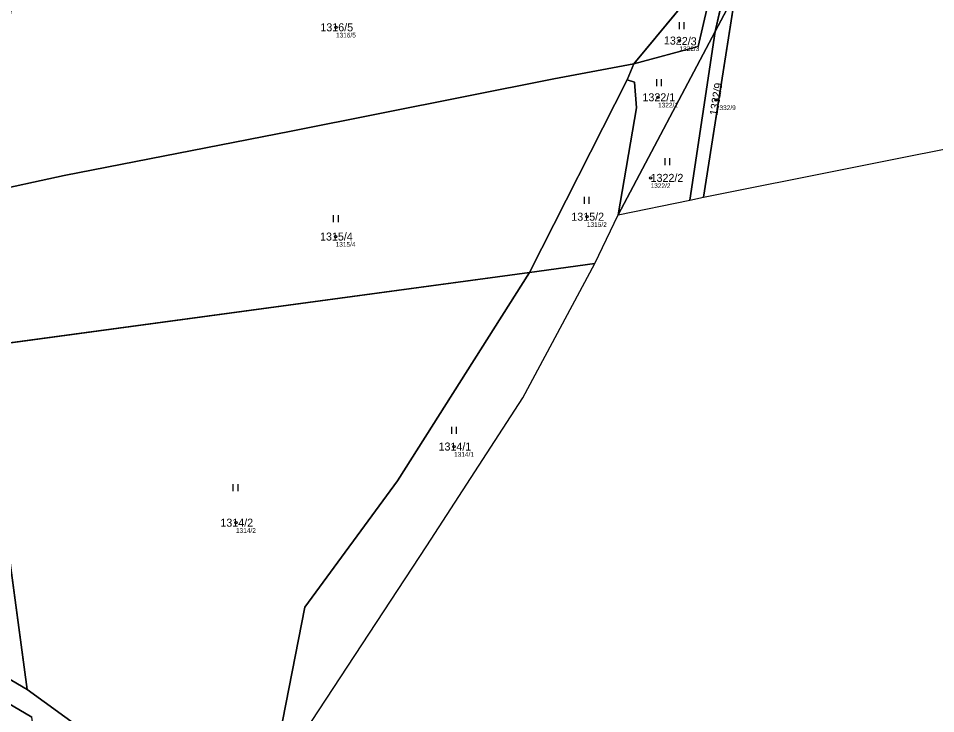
# Model space of a CAD drawing. Extents: x -754731 to -751381, y -1060564 to -1058101.
# Drawn here: x -752723.7 to -752528.9, y -1059482.7 to -1059335.1 of the extents above; entities that cross this region are included whole.
import ezdxf

# ---------------------------------------------------------------- set-up
doc = ezdxf.new("R2010")
doc.units = 0
for name, color, linetype in [('Definiční body', 7, 'Continuous'), ('Hranice parcel', 7, 'Continuous'), ('Parcelní čísla', 7, 'Continuous'), ('Polygon ku', 7, 'Continuous'), ('Polygon parcely', 7, 'Continuous'), ('Značky kultur', 7, 'Continuous')]:
    doc.layers.add(name, color=color, linetype=linetype)

msp = doc.modelspace()

# ---------------------------------------------------------------- linework, layer by layer
at = {"layer": 'Definiční body'}
for centre in [(-752656.26, -1059336.99), (-752583.33, -1059339.86), (-752587.88, -1059351.84), (-752575.6, -1059352.4), (-752589.46, -1059368.95), (-752602.98, -1059377.19), (-752656.33, -1059381.4), (-752631.18, -1059425.97), (-752677.49, -1059442.13)]:
    msp.add_circle(centre, 0.25, dxfattribs=at)
at = {"layer": 'Hranice parcel'}
for p, q in [((-752575.78, -1059337.88), (-752571.32, -1059318.57)), ((-752593.04, -1059344.76), (-752575.23, -1059323.29)), ((-752571.46, -1059329.7), (-752578.21, -1059373.07)), ((-752575.78, -1059337.88), (-752571.46, -1059329.7)), ((-752596.33, -1059376.79), (-752575.78, -1059337.88)), ((-752581.15, -1059373.67), (-752575.78, -1059337.88)), ((-752593.04, -1059344.76), (-752594.43, -1059348.11)), ((-752594.43, -1059348.11), (-752615.14, -1059389.01)), ((-752596.33, -1059376.79), (-752581.15, -1059373.67)), ((-752581.15, -1059373.67), (-752578.21, -1059373.07)), ((-752601.27, -1059387.13), (-752596.33, -1059376.79)), ((-752601.27, -1059387.13), (-752615.14, -1059389.01)), ((-752615.14, -1059389.01), (-752731.64, -1059404.82)), ((-752721.85, -1059477.53), (-752731.64, -1059404.82)), ((-752721.85, -1059477.53), (-752752.22, -1059459.71))]:
    msp.add_line(p, q, dxfattribs=at)
for points in [[(-752578.21, -1059373.07), (-752422.52, -1059342.01), (-752236.05, -1059304.65), (-752278.14, -1059265.94), (-752294.44, -1059245.51)], [(-752575.23, -1059323.29), (-752579.35, -1059341.06), (-752593.04, -1059344.76)], [(-752593.04, -1059344.76), (-752610.03, -1059347.96), (-752665.77, -1059359.05), (-752713.96, -1059368.45), (-752730.97, -1059372.11)], [(-752594.43, -1059348.11), (-752592.87, -1059348.63), (-752592.48, -1059354.08), (-752596.33, -1059376.79)], [(-752672.42, -1059522.8), (-752662.96, -1059486.56), (-752636.96, -1059447.01), (-752616.57, -1059415.64), (-752601.27, -1059387.13)], [(-752615.14, -1059389.01), (-752643.16, -1059433.28), (-752662.86, -1059460.06), (-752676.96, -1059531.91)], [(-752720.82, -1059483.42), (-752753.61, -1059464.14), (-752757.03, -1059463.16)], [(-752685.14, -1059509.63), (-752690.9, -1059502.24), (-752710.2, -1059485.93), (-752721.85, -1059477.53)]]:
    msp.add_lwpolyline(points, dxfattribs=at)
at = {"layer": 'Polygon ku'}
msp.add_lwpolyline([(-752785.94, -1059678.02), (-752789.86, -1059646.9), (-752790.32, -1059634.43), (-752790.49, -1059629.68), (-752786.62, -1059626.36), (-752758.41, -1059614.98), (-752723.75, -1059587.88), (-752706.79, -1059583.57), (-752686.07, -1059578.31), (-752676.82, -1059575.96), (-752674.36, -1059559.98), (-752672.37, -1059547.24), (-752672.42, -1059522.8), (-752662.96, -1059486.56), (-752636.96, -1059447.01), (-752616.57, -1059415.64), (-752601.27, -1059387.13), (-752596.33, -1059376.79), (-752581.15, -1059373.67), (-752578.21, -1059373.07), (-752422.52, -1059342.01)], dxfattribs=at)
at = {"layer": 'Polygon parcely'}
for points in [[(-752503.4, -1059264.5), (-752545.6, -1059232.8), (-752551.69, -1059233.67), (-752546.04, -1059252.85), (-752555.7, -1059299.86), (-752566.92, -1059321.09), (-752571.46, -1059329.7), (-752578.21, -1059373.07), (-752422.52, -1059342.01)], [(-752710.2, -1059485.93), (-752721.85, -1059477.53), (-752752.22, -1059459.71), (-752755.76, -1059458.71), (-752761.3, -1059457.15), (-752765.27, -1059456.08), (-752801.39, -1059446.16), (-752816.44, -1059443.71), (-752819.71, -1059442.81), (-752838.22, -1059437.75), (-752863.64, -1059430.03), (-752914.64, -1059412.38), (-752916.05, -1059411.97), (-752993.91, -1059389.62), (-752995.64, -1059389.12), (-752996.17, -1059388.98), (-753025.63, -1059381.21)], [(-753022.88, -1059387.98), (-753001.15, -1059393.75), (-752984.23, -1059398.75), (-752923.3, -1059412.8), (-752866.8, -1059434.7), (-752847.6, -1059441.15), (-752828.69, -1059445.59), (-752814.04, -1059448.21), (-752808.65, -1059449.18), (-752798.46, -1059451.3), (-752757.03, -1059463.16), (-752753.61, -1059464.14), (-752720.82, -1059483.42)]]:
    msp.add_lwpolyline(points, dxfattribs=at)
for points in [[(-752639.36, -1059308.08), (-752664.05, -1059311.76), (-752719.66, -1059322.78), (-752723.55, -1059323.35), (-752725.38, -1059333.95), (-752730.97, -1059372.11), (-752713.96, -1059368.45), (-752665.77, -1059359.05), (-752610.03, -1059347.96), (-752593.04, -1059344.76), (-752575.23, -1059323.29), (-752571.93, -1059309.02), (-752572.67, -1059297.39), (-752573, -1059294.52), (-752580.83, -1059296.03), (-752603.5, -1059301.4), (-752601.7, -1059314.23), (-752637.79, -1059319.3)], [(-752575.78, -1059337.88), (-752571.46, -1059329.7), (-752569.6, -1059316.8), (-752571.32, -1059318.57)], [(-752592.87, -1059348.63), (-752592.48, -1059354.08), (-752596.33, -1059376.79), (-752575.78, -1059337.88), (-752571.32, -1059318.57), (-752575.23, -1059323.29), (-752579.35, -1059341.06), (-752593.04, -1059344.76), (-752594.43, -1059348.11)], [(-752575.23, -1059323.29), (-752593.04, -1059344.76), (-752579.35, -1059341.06)], [(-752581.15, -1059373.67), (-752578.21, -1059373.07), (-752571.46, -1059329.7), (-752575.78, -1059337.88)], [(-752596.33, -1059376.79), (-752581.15, -1059373.67), (-752575.78, -1059337.88)], [(-752593.04, -1059344.76), (-752610.03, -1059347.96), (-752665.77, -1059359.05), (-752713.96, -1059368.45), (-752730.97, -1059372.11), (-752734.75, -1059397.89), (-752741.17, -1059407.96), (-752738.94, -1059407.26), (-752731.64, -1059404.82), (-752615.14, -1059389.01), (-752594.43, -1059348.11)], [(-752615.14, -1059389.01), (-752601.27, -1059387.13), (-752596.33, -1059376.79), (-752592.48, -1059354.08), (-752592.87, -1059348.63), (-752594.43, -1059348.11)], [(-752662.86, -1059460.06), (-752676.96, -1059531.91), (-752674.36, -1059559.98), (-752672.37, -1059547.24), (-752672.42, -1059522.8), (-752662.96, -1059486.56), (-752636.96, -1059447.01), (-752616.57, -1059415.64), (-752601.27, -1059387.13), (-752615.14, -1059389.01), (-752643.16, -1059433.28)], [(-752615.14, -1059389.01), (-752731.64, -1059404.82), (-752721.85, -1059477.53), (-752710.2, -1059485.93), (-752690.9, -1059502.24), (-752685.14, -1059509.63), (-752679.89, -1059520.02), (-752677.36, -1059527.6), (-752676.96, -1059531.91), (-752662.86, -1059460.06), (-752643.16, -1059433.28)], [(-752738.94, -1059407.26), (-752741.17, -1059407.96), (-752742.11, -1059409.43), (-752754.2, -1059441.95), (-752752.22, -1059459.71), (-752721.85, -1059477.53), (-752731.64, -1059404.82)], [(-752798.29, -1059477.93), (-752781.25, -1059552.01), (-752755.05, -1059552.93), (-752741.38, -1059592.91), (-752763.53, -1059612.85), (-752786.62, -1059626.36), (-752758.41, -1059614.98), (-752723.75, -1059587.88), (-752706.79, -1059583.57), (-752720.82, -1059483.42), (-752753.61, -1059464.14), (-752757.03, -1059463.16), (-752761.69, -1059481.04)]]:
    msp.add_lwpolyline(points, close=True, dxfattribs=at)
at = {"layer": 'Značky kultur'}
for p, q in [((-752583.3, -1059337.41), (-752583.3, -1059335.91)), ((-752582.3, -1059337.41), (-752582.3, -1059335.91)), ((-752588.15, -1059349.51), (-752588.15, -1059348.01)), ((-752587.15, -1059349.51), (-752587.15, -1059348.01)), ((-752586.37, -1059366.25), (-752586.37, -1059364.75)), ((-752585.37, -1059366.25), (-752585.37, -1059364.75)), ((-752603.49, -1059374.49), (-752603.49, -1059372.99)), ((-752602.49, -1059374.49), (-752602.49, -1059372.99)), ((-752656.75, -1059378.34), (-752656.75, -1059376.84)), ((-752655.75, -1059378.34), (-752655.75, -1059376.84)), ((-752631.69, -1059423.27), (-752631.69, -1059421.77)), ((-752630.69, -1059423.27), (-752630.69, -1059421.77)), ((-752678.05, -1059435.47), (-752678.05, -1059433.97)), ((-752677.05, -1059435.47), (-752677.05, -1059433.97))]:
    msp.add_line(p, q, dxfattribs=at)

# ---------------------------------------------------------------- texts
at = {"layer": 'Definiční body'}
for s, p in [('1316/5', (-752656.26, -1059339.15)), ('1322/3', (-752583.33, -1059342.02)), ('1322/1', (-752587.88, -1059354)), ('1332/9', (-752575.6, -1059354.56)), ('1322/2', (-752589.46, -1059371.11)), ('1315/2', (-752602.98, -1059379.35)), ('1315/4', (-752656.33, -1059383.56)), ('1314/1', (-752631.18, -1059428.13)), ('1314/2', (-752677.49, -1059444.29))]:
    msp.add_text(s, height=1, dxfattribs=at).set_placement(p)
at = {"layer": 'Parcelní čísla'}
for s, p in [('1316/5', (-752659.57, -1059337.84)), ('1322/1', (-752591.19, -1059352.69)), ('1322/2', (-752589.46, -1059369.8)), ('1315/2', (-752606.29, -1059378.04)), ('1315/4', (-752659.64, -1059382.25)), ('1314/1', (-752634.48, -1059426.82)), ('1314/2', (-752680.8, -1059442.98))]:
    msp.add_text(s, height=1.7, dxfattribs=at).set_placement(p)
for s, rotation, p in [('1322/3', 358, (-752586.66, -1059340.59)), ('1332/9', 81, (-752575.28, -1059355.8))]:
    msp.add_text(s, height=1.7, rotation=rotation, dxfattribs=at).set_placement(p)

doc.saveas('drawing.dxf')
